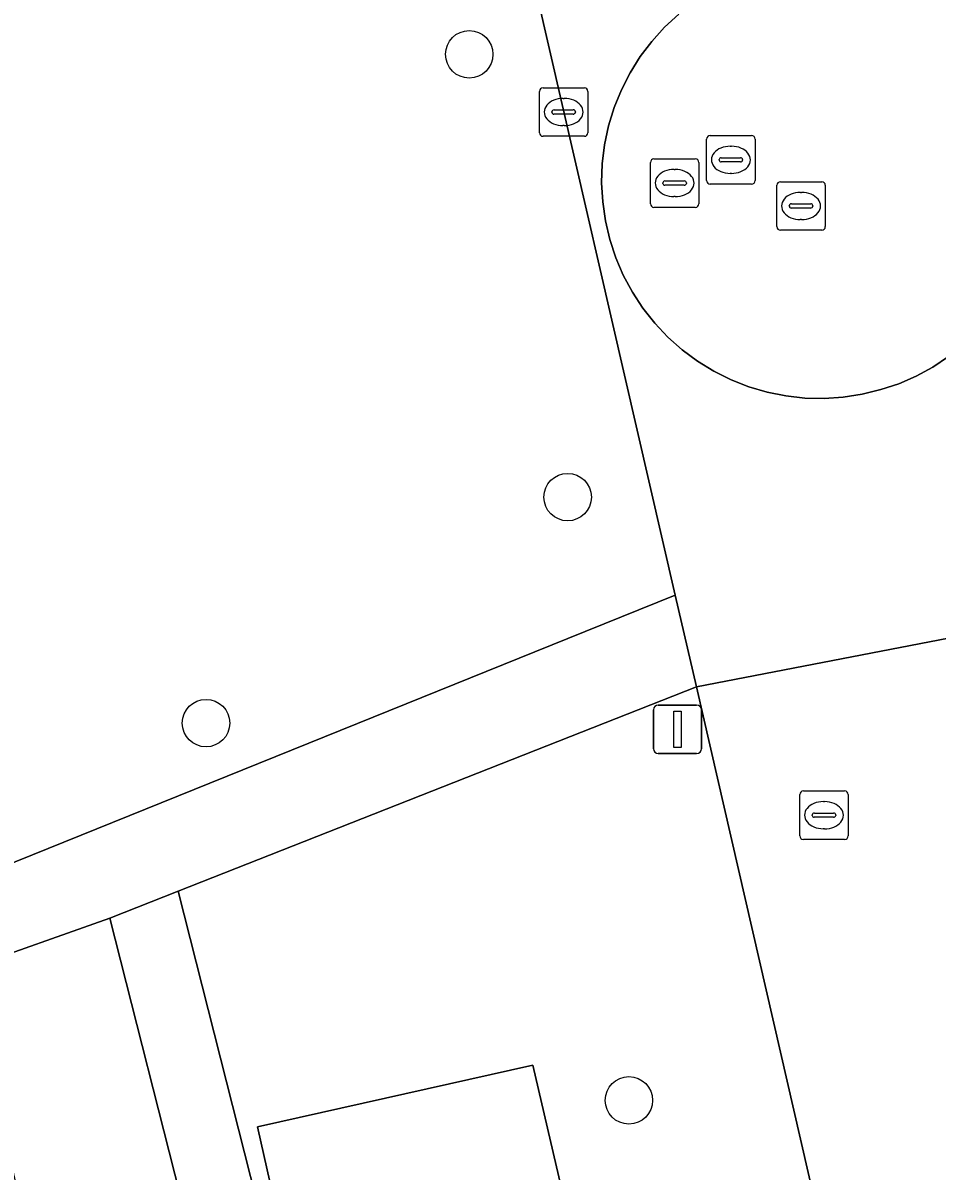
# Model space of a CAD drawing. Extents: x 156412 to 157779, y 382335 to 383768.
# Drawn here: x 156542.53 to 156561.38, y 383382.69 to 383406.35 of the extents above; entities that cross this region are included whole.
import ezdxf

# ---------------------------------------------------------------- set-up
doc = ezdxf.new("R2010")
doc.units = 0
for name, color, linetype in [('IMGEO_Boom', 7, 'Continuous'), ('IMGEO_Groenvoorziening', 7, 'Continuous'), ('IMGEO_Kolk', 7, 'Continuous'), ('IMGEO_Lichtmast', 7, 'Continuous'), ('IMGEO_Rijbaan_lokaal_gesloten', 7, 'Continuous'), ('IMGEO_Rijbaan_lokaal_open', 7, 'Continuous'), ('IMGEO_Rioolput', 7, 'Continuous'), ('IMGEO_Voetpad_halfverhard', 7, 'Continuous')]:
    doc.layers.add(name, color=color, linetype=linetype)

msp = doc.modelspace()

# ---------------------------------------------------------------- linework, layer by layer
at = {"layer": 'IMGEO_Boom'}
for centre in [(156551.731, 383405.702), (156553.76, 383396.578), (156546.304, 383391.921), (156555.023, 383384.147)]:
    msp.add_circle(centre, 0.489, dxfattribs=at)
at = {"layer": 'IMGEO_Groenvoorziening'}
for points in [[(156552.605, 383409.205), (156552.421, 383410.004), (156552.361, 383410.261), (156548.695, 383409.614), (156545.01, 383409.085), (156541.31, 383408.676), (156537.354, 383408.371), (156521.698, 383391.577), (156516.661, 383383.304), (156516.669, 383383.095), (156516.788, 383382.922), (156517.037, 383382.839), (156537.417, 383387.586), (156539.744, 383388.2), (156542.038, 383388.929), (156553.766, 383393.663), (156555.978, 383394.556)], [(156544.323, 383387.904), (156541.364, 383386.86), (156542.353, 383382.543), (156542.707, 383381), (156545.882, 383381.764)]]:
    msp.add_lwpolyline(points, close=True, dxfattribs=at)
msp.add_lwpolyline([(156560.155, 383376.42), (156556.413, 383392.67), (156545.729, 383388.458), (156547.347, 383382.09), (156547.688, 383382.166), (156547.368, 383383.604), (156553.039, 383384.875), (156554.53, 383378.468), (156554.793, 383377.271)], dxfattribs=at)
at = {"layer": 'IMGEO_Kolk'}
for p, q in [((156553.177, 383404.087), (156553.177, 383404.939)), ((156553.252, 383405.013), (156554.104, 383405.013)), ((156554.178, 383404.939), (156554.178, 383404.087)), ((156553.665, 383404.793), (156553.69, 383404.793)), ((156553.436, 383404.507), (156553.436, 383404.519)), ((156553.874, 383404.47), (156553.476, 383404.47)), ((156553.479, 383404.556), (156553.877, 383404.556)), ((156553.92, 383404.519), (156553.92, 383404.507)), ((156553.688, 383404.233), (156553.663, 383404.233)), ((156554.104, 383404.013), (156553.252, 383404.013))]:
    msp.add_line(p, q, dxfattribs=at)
for points in [[(156553.177, 383404.087), (156553.177, 383404.939)], [(156553.252, 383405.013), (156554.104, 383405.013)], [(156554.178, 383404.939), (156554.178, 383404.087)], [(156554.104, 383404.013), (156553.252, 383404.013)]]:
    msp.add_lwpolyline(points, dxfattribs=at)
for centre, radius, start, end in [((156553.254, 383404.937), 0.0765, 91.552, 178.448), ((156553.254, 383404.937), 0.0765, 91.552, 178.448), ((156554.102, 383404.937), 0.0765, 1.552, 88.448), ((156554.102, 383404.937), 0.0765, 1.552, 88.448), ((156553.476, 383404.516), 0.0403, 85.8775, 175.7526), ((156553.473, 383404.506), 0.0366, 178.938, 274.7102), ((156553.877, 383404.513), 0.043, 264.8664, 352.4533), ((156553.881, 383404.518), 0.0386, 1.7309, 96.639), ((156553.254, 383404.089), 0.0765, 181.552, 268.448), ((156553.254, 383404.089), 0.0765, 181.552, 268.448), ((156554.102, 383404.089), 0.0765, 271.552, 358.448), ((156554.102, 383404.089), 0.0765, 271.552, 358.448)]:
    msp.add_arc(centre, radius, start, end, dxfattribs=at)
for centre, major_axis, ratio, start_param, end_param in [((156553.664, 383404.513), (-0.387, 0.002), 0.722429, 4.712389, 7.853982), ((156553.689, 383404.513), (-0.39, 0.002), 0.717154, 1.570796, 4.712389)]:
    msp.add_ellipse(centre, major_axis=major_axis, ratio=ratio, start_param=start_param, end_param=end_param, dxfattribs=at)
at = {"layer": 'IMGEO_Lichtmast'}
for p, q in [((156555.529, 383391.394), (156555.529, 383392.194)), ((156555.529, 383392.194), (156555.529, 383391.394)), ((156555.629, 383392.294), (156556.419, 383392.294)), ((156556.419, 383392.294), (156555.629, 383392.294)), ((156556.519, 383392.194), (156556.519, 383391.394)), ((156556.519, 383391.394), (156556.519, 383392.194)), ((156556.419, 383391.294), (156555.629, 383391.294)), ((156555.629, 383391.294), (156556.419, 383391.294))]:
    msp.add_line(p, q, dxfattribs=at)
msp.add_lwpolyline([(156555.949, 383392.169), (156556.099, 383392.169), (156556.099, 383391.419), (156555.949, 383391.419), (156555.949, 383392.169)], dxfattribs=at)
for centre, start, end in [((156555.629, 383392.194), 90, 180), ((156555.629, 383392.194), 90, 180), ((156556.419, 383392.194), 0, 90), ((156556.419, 383392.194), 360, 90), ((156555.629, 383391.394), 180, 270), ((156555.629, 383391.394), 180, 270), ((156556.419, 383391.394), 270, 0), ((156556.419, 383391.394), 270, 0)]:
    msp.add_arc(centre, 0.1, start, end, dxfattribs=at)
at = {"layer": 'IMGEO_Rijbaan_lokaal_gesloten'}
for points in [[(156551.358, 383414.483), (156552.024, 383411.681), (156552.361, 383410.261), (156552.421, 383410.004), (156552.605, 383409.205), (156555.978, 383394.556), (156556.413, 383392.67), (156562.82, 383393.908), (156562.304, 383396.191)], [(156561.615, 383399.472), (156561.288, 383399.257), (156560.944, 383399.071), (156560.585, 383398.915), (156560.214, 383398.792), (156559.831, 383398.698), (156559.441, 383398.637), (156559.047, 383398.612), (156558.653, 383398.62), (156558.261, 383398.664), (156557.874, 383398.742), (156557.496, 383398.853), (156557.128, 383398.997), (156556.775, 383399.173), (156556.439, 383399.379), (156556.122, 383399.614), (156555.827, 383399.875), (156555.555, 383400.162), (156555.311, 383400.471), (156555.094, 383400.801), (156554.907, 383401.148), (156554.751, 383401.511), (156554.628, 383401.886), (156554.538, 383402.27), (156554.482, 383402.66), (156554.46, 383403.054), (156554.473, 383403.448), (156554.521, 383403.84), (156554.603, 383404.226), (156554.719, 383404.603), (156554.867, 383404.969), (156555.047, 383405.32), (156555.256, 383405.654), (156555.495, 383405.969), (156555.76, 383406.261), (156556.049, 383406.529)], [(156574.17, 383344.657), (156574.14, 383344.787), (156572.89, 383350.282), (156565.095, 383383.99), (156562.82, 383393.908), (156556.413, 383392.67), (156560.155, 383376.42), (156561.943, 383368.642), (156567.755, 383343.519), (156568.074, 383342.016), (156571.465, 383327.409)]]:
    msp.add_lwpolyline(points, dxfattribs=at)
at = {"layer": 'IMGEO_Rijbaan_lokaal_open'}
for points in [[(156556.049, 383406.529), (156555.76, 383406.261), (156555.495, 383405.969), (156555.256, 383405.654), (156555.047, 383405.32), (156554.867, 383404.969), (156554.719, 383404.603), (156554.603, 383404.226), (156554.521, 383403.84), (156554.473, 383403.448), (156554.46, 383403.054), (156554.482, 383402.66), (156554.538, 383402.27), (156554.628, 383401.886), (156554.751, 383401.511), (156554.907, 383401.148), (156555.094, 383400.801), (156555.311, 383400.471), (156555.555, 383400.162), (156555.827, 383399.875), (156556.122, 383399.614), (156556.439, 383399.379), (156556.775, 383399.173), (156557.128, 383398.997), (156557.496, 383398.853), (156557.874, 383398.742), (156558.261, 383398.664), (156558.653, 383398.62), (156559.047, 383398.612), (156559.441, 383398.637), (156559.831, 383398.698), (156560.214, 383398.792), (156560.585, 383398.915), (156560.944, 383399.071), (156561.288, 383399.257), (156561.615, 383399.472)], [(156554.793, 383377.271), (156554.53, 383378.468), (156553.039, 383384.875), (156547.368, 383383.604), (156547.688, 383382.166), (156551.792, 383363.737), (156559.028, 383332.373), (156563.269, 383313.993), (156568.564, 383291.001), (156573.325, 383292.103), (156574.426, 383292.358), (156572.433, 383301.047), (156570.463, 383309.543), (156569.863, 383312.122), (156569.38, 383314.271), (156568.854, 383316.46)]]:
    msp.add_lwpolyline(points, dxfattribs=at)
at = {"layer": 'IMGEO_Rioolput'}
for p, q in [((156556.625, 383403.102), (156556.625, 383403.954)), ((156556.7, 383404.028), (156557.552, 383404.028)), ((156557.626, 383403.954), (156557.626, 383403.102)), ((156557.113, 383403.808), (156557.138, 383403.808)), ((156555.465, 383402.623), (156555.465, 383403.475)), ((156555.54, 383403.549), (156556.392, 383403.549)), ((156556.466, 383403.475), (156556.466, 383402.623)), ((156556.884, 383403.522), (156556.884, 383403.534)), ((156557.322, 383403.485), (156556.924, 383403.485)), ((156556.927, 383403.571), (156557.325, 383403.571)), ((156557.368, 383403.534), (156557.368, 383403.522)), ((156555.953, 383403.329), (156555.978, 383403.329)), ((156557.136, 383403.248), (156557.111, 383403.248)), ((156555.724, 383403.043), (156555.724, 383403.055)), ((156556.162, 383403.006), (156555.764, 383403.006)), ((156555.767, 383403.092), (156556.165, 383403.092)), ((156556.208, 383403.055), (156556.208, 383403.043)), ((156557.552, 383403.028), (156556.7, 383403.028)), ((156558.071, 383402.151), (156558.071, 383403.003)), ((156558.146, 383403.077), (156558.998, 383403.077)), ((156559.072, 383403.003), (156559.072, 383402.151)), ((156555.976, 383402.769), (156555.951, 383402.769)), ((156558.559, 383402.857), (156558.584, 383402.857)), ((156556.392, 383402.549), (156555.54, 383402.549)), ((156558.33, 383402.571), (156558.33, 383402.583)), ((156558.768, 383402.534), (156558.37, 383402.534)), ((156558.373, 383402.62), (156558.771, 383402.62)), ((156558.814, 383402.583), (156558.814, 383402.571)), ((156558.582, 383402.297), (156558.557, 383402.297)), ((156558.998, 383402.077), (156558.146, 383402.077)), ((156558.619, 383390.523), (156559.471, 383390.523)), ((156558.544, 383389.597), (156558.544, 383390.449)), ((156559.032, 383390.303), (156559.057, 383390.303)), ((156559.545, 383390.449), (156559.545, 383389.597)), ((156558.803, 383390.017), (156558.803, 383390.029)), ((156558.846, 383390.066), (156559.244, 383390.066)), ((156559.287, 383390.029), (156559.287, 383390.017)), ((156559.241, 383389.98), (156558.843, 383389.98)), ((156559.471, 383389.523), (156558.619, 383389.523)), ((156559.055, 383389.743), (156559.03, 383389.743))]:
    msp.add_line(p, q, dxfattribs=at)
for points in [[(156556.625, 383403.102), (156556.625, 383403.954)], [(156556.7, 383404.028), (156557.552, 383404.028)], [(156557.626, 383403.954), (156557.626, 383403.102)], [(156555.465, 383402.623), (156555.465, 383403.475)], [(156555.54, 383403.549), (156556.392, 383403.549)], [(156556.466, 383403.475), (156556.466, 383402.623)], [(156557.552, 383403.028), (156556.7, 383403.028)], [(156558.071, 383402.151), (156558.071, 383403.003)], [(156558.146, 383403.077), (156558.998, 383403.077)], [(156559.072, 383403.003), (156559.072, 383402.151)], [(156556.392, 383402.549), (156555.54, 383402.549)], [(156558.998, 383402.077), (156558.146, 383402.077)], [(156558.619, 383390.523), (156559.471, 383390.523)], [(156558.544, 383389.597), (156558.544, 383390.449)], [(156559.545, 383390.449), (156559.545, 383389.597)], [(156559.471, 383389.523), (156558.619, 383389.523)]]:
    msp.add_lwpolyline(points, dxfattribs=at)
for centre, radius, start, end in [((156556.702, 383403.952), 0.0765, 91.552, 178.448), ((156556.702, 383403.952), 0.0765, 91.552, 178.448), ((156557.55, 383403.952), 0.0765, 1.552, 88.448), ((156557.55, 383403.952), 0.0765, 1.552, 88.448), ((156555.542, 383403.473), 0.0765, 91.552, 178.448), ((156555.542, 383403.473), 0.0765, 91.552, 178.448), ((156556.39, 383403.473), 0.0765, 1.552, 88.448), ((156556.39, 383403.473), 0.0765, 1.552, 88.448), ((156556.924, 383403.531), 0.0403, 85.8775, 175.7526), ((156556.921, 383403.521), 0.0366, 178.938, 274.7102), ((156557.325, 383403.528), 0.043, 264.8664, 352.4533), ((156557.329, 383403.533), 0.0386, 1.7309, 96.639), ((156555.764, 383403.052), 0.0403, 85.8775, 175.7526), ((156555.761, 383403.042), 0.0366, 178.938, 274.7102), ((156556.165, 383403.049), 0.043, 264.8664, 352.4533), ((156556.169, 383403.054), 0.0386, 1.7309, 96.639), ((156556.702, 383403.104), 0.0765, 181.552, 268.448), ((156556.702, 383403.104), 0.0765, 181.552, 268.448), ((156557.55, 383403.104), 0.0765, 271.552, 358.448), ((156557.55, 383403.104), 0.0765, 271.552, 358.448), ((156558.148, 383403.001), 0.0765, 91.552, 178.448), ((156558.148, 383403.001), 0.0765, 91.552, 178.448), ((156558.996, 383403.001), 0.0765, 1.552, 88.448), ((156558.996, 383403.001), 0.0765, 1.552, 88.448), ((156555.542, 383402.625), 0.0765, 181.552, 268.448), ((156555.542, 383402.625), 0.0765, 181.552, 268.448), ((156556.39, 383402.625), 0.0765, 271.552, 358.448), ((156556.39, 383402.625), 0.0765, 271.552, 358.448), ((156558.37, 383402.58), 0.0403, 85.8775, 175.7526), ((156558.367, 383402.57), 0.0366, 178.938, 274.7102), ((156558.771, 383402.577), 0.043, 264.8664, 352.4533), ((156558.775, 383402.582), 0.0386, 1.7309, 96.639), ((156558.148, 383402.153), 0.0765, 181.552, 268.448), ((156558.148, 383402.153), 0.0765, 181.552, 268.448), ((156558.996, 383402.153), 0.0765, 271.552, 358.448), ((156558.996, 383402.153), 0.0765, 271.552, 358.448), ((156558.621, 383390.447), 0.0765, 91.552, 178.448), ((156558.621, 383390.447), 0.0765, 91.552, 178.448), ((156559.469, 383390.447), 0.0765, 1.552, 88.448), ((156559.469, 383390.447), 0.0765, 1.552, 88.448), ((156558.843, 383390.026), 0.0403, 85.8775, 175.7526), ((156558.84, 383390.016), 0.0366, 178.938, 274.7102), ((156559.244, 383390.023), 0.043, 264.8664, 352.4533), ((156559.248, 383390.028), 0.0386, 1.7309, 96.639), ((156558.621, 383389.599), 0.0765, 181.552, 268.448), ((156558.621, 383389.599), 0.0765, 181.552, 268.448), ((156559.469, 383389.599), 0.0765, 271.552, 358.448), ((156559.469, 383389.599), 0.0765, 271.552, 358.448)]:
    msp.add_arc(centre, radius, start, end, dxfattribs=at)
for centre, major_axis, ratio, start_param, end_param in [((156557.112, 383403.528), (-0.387, 0.002), 0.722429, 4.712389, 7.853982), ((156557.137, 383403.528), (-0.39, 0.002), 0.717154, 1.570796, 4.712389), ((156555.952, 383403.049), (-0.387, 0.002), 0.722429, 4.712389, 7.853982), ((156555.977, 383403.049), (-0.39, 0.002), 0.717154, 1.570796, 4.712389), ((156558.558, 383402.577), (-0.387, 0.002), 0.722429, 4.712389, 7.853982), ((156558.583, 383402.577), (-0.39, 0.002), 0.717154, 1.570796, 4.712389), ((156559.031, 383390.023), (-0.387, 0.002), 0.722429, 4.712389, 7.853982), ((156559.056, 383390.023), (-0.39, 0.002), 0.717154, 1.570796, 4.712389)]:
    msp.add_ellipse(centre, major_axis=major_axis, ratio=ratio, start_param=start_param, end_param=end_param, dxfattribs=at)
at = {"layer": 'IMGEO_Voetpad_halfverhard'}
msp.add_lwpolyline([(156541.364, 383386.86), (156544.323, 383387.904), (156545.729, 383388.458), (156556.413, 383392.67), (156555.978, 383394.556), (156553.766, 383393.663), (156542.038, 383388.929)], dxfattribs=at)
msp.add_lwpolyline([(156544.323, 383387.904), (156545.882, 383381.764), (156547.347, 383382.09), (156545.729, 383388.458)], close=True, dxfattribs=at)

doc.saveas('drawing.dxf')
